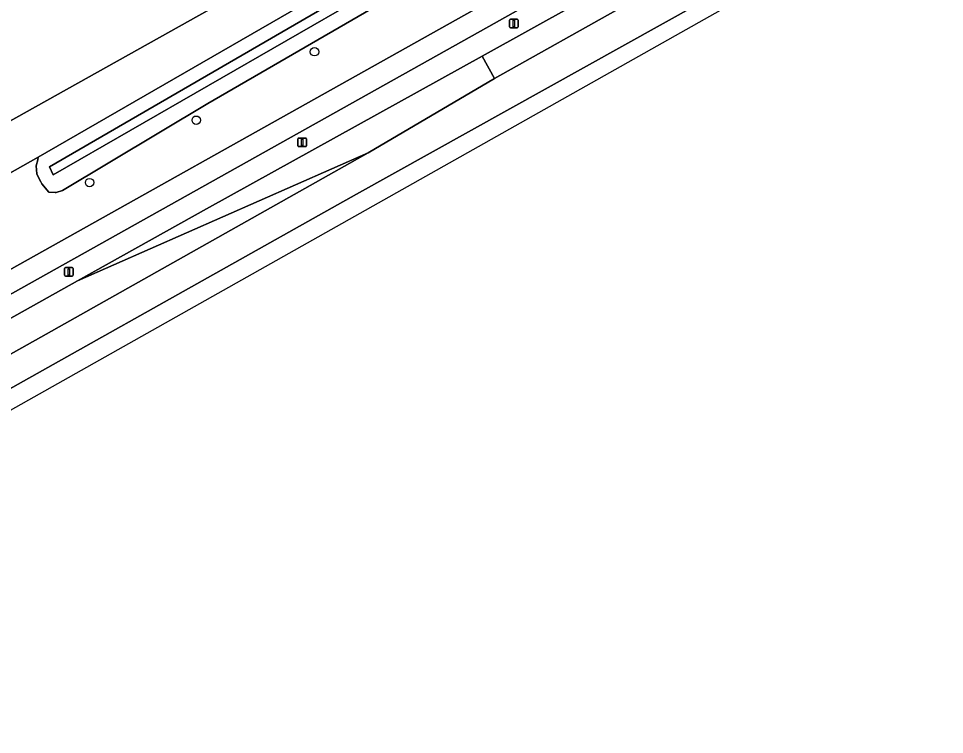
# Model space of a CAD drawing. Extents: x 156141 to 158132, y 385651 to 388333.
# Drawn here: x 157223.5 to 157331, y 386113 to 386196.1 of the extents above; entities that cross this region are included whole.
import ezdxf

# ---------------------------------------------------------------- set-up
doc = ezdxf.new("R2010")
doc.units = 0
for name, color, linetype in [('IMGEO_Berm_groen', 7, 'Continuous'), ('IMGEO_Boom', 7, 'Continuous'), ('IMGEO_Erf', 7, 'Continuous'), ('IMGEO_Fietspad_gesloten', 7, 'Continuous'), ('IMGEO_Groenvoorziening', 7, 'Continuous'), ('IMGEO_Hek', 7, 'Continuous'), ('IMGEO_Lichtmast', 7, 'Continuous'), ('IMGEO_Oever', 7, 'Continuous'), ('IMGEO_Rijbaan_regionaal_gesloten', 7, 'Continuous'), ('IMGEO_Waterloop', 7, 'Continuous')]:
    doc.layers.add(name, color=color, linetype=linetype)

msp = doc.modelspace()

# ---------------------------------------------------------------- linework, layer by layer
at = {"layer": 'IMGEO_Berm_groen'}
for points in [[(157230.38, 386165.68), (157245.69, 386174.26), (157277.35, 386191.79), (157288.3, 386197.85), (157286.94, 386200.22), (157277.15, 386194.68), (157192.69, 386147.4), (157144.36, 386120.11)], [(157144.24, 386119.45), (157145.46, 386118.58), (157180.67, 386137.84), (157230.38, 386165.68)]]:
    msp.add_lwpolyline(points, dxfattribs=at)
at = {"layer": 'IMGEO_Boom'}
for centre in [(157257.88, 386192.29), (157244.15, 386184.34), (157231.77, 386177.1)]:
    msp.add_circle(centre, 0.489, dxfattribs=at)
at = {"layer": 'IMGEO_Erf'}
msp.add_lwpolyline([(157106.49, 386206.51), (157127.23, 386195.07), (157185.05, 386163.19), (157213.67, 386179.31), (157318.01, 386237.67)], dxfattribs=at)
at = {"layer": 'IMGEO_Fietspad_gesloten'}
msp.add_lwpolyline([(157192.69, 386147.4), (157277.15, 386194.68), (157286.94, 386200.22), (157317.31, 386217.41), (157315.85, 386219.29), (157172.33, 386138.9), (157144.44, 386123.38)], dxfattribs=at)
at = {"layer": 'IMGEO_Groenvoorziening'}
msp.add_lwpolyline([(157318.07, 386233.26), (157319.3, 386231.45), (157322.19, 386232.95), (157319.09, 386238.26), (157318.01, 386237.67), (157213.67, 386179.31), (157185.05, 386163.19), (157189.71, 386159.21), (157218.02, 386175.67), (157225.81, 386180.05)], close=True, dxfattribs=at)
for points in [[(157320.47, 386229.72), (157245.5, 386186.29), (157228.62, 386176.17), (157227.9, 386175.94), (157227.77, 386175.94), (157227.05, 386175.97), (157226.23, 386176.97), (157226.11, 386177.2), (157225.64, 386178.09), (157225.63, 386178.12), (157225.58, 386179.03), (157225.74, 386179.73), (157225.81, 386180.05), (157218.02, 386175.67)], [(157144.44, 386123.38), (157172.33, 386138.9), (157315.85, 386219.29)]]:
    msp.add_lwpolyline(points, dxfattribs=at)
at = {"layer": 'IMGEO_Hek'}
msp.add_lwpolyline([(157213.67, 386179.31), (157318.01, 386237.67)], dxfattribs=at)
at = {"layer": 'IMGEO_Lichtmast'}
for p, q in [((157280.54, 386195.17), (157280.54, 386195.96)), ((157280.54, 386195.96), (157280.54, 386195.17)), ((157280.64, 386196.06), (157281.43, 386196.06)), ((157281.43, 386196.06), (157280.64, 386196.06)), ((157281.53, 386195.96), (157281.53, 386195.17)), ((157281.53, 386195.17), (157281.53, 386195.96)), ((157281.43, 386195.07), (157280.64, 386195.07)), ((157280.64, 386195.07), (157281.43, 386195.07)), ((157255.95, 386181.37), (157255.95, 386182.17)), ((157255.95, 386182.17), (157255.95, 386181.37)), ((157256.05, 386182.27), (157256.84, 386182.27)), ((157256.84, 386182.27), (157256.05, 386182.27)), ((157256.94, 386182.17), (157256.94, 386181.37)), ((157256.94, 386181.37), (157256.94, 386182.17)), ((157256.84, 386181.27), (157256.05, 386181.27)), ((157256.05, 386181.27), (157256.84, 386181.27)), ((157228.86, 386166.33), (157228.86, 386167.13)), ((157228.86, 386167.13), (157228.86, 386166.33)), ((157228.96, 386167.23), (157229.75, 386167.23)), ((157229.75, 386167.23), (157228.96, 386167.23)), ((157229.85, 386167.13), (157229.85, 386166.33)), ((157229.85, 386166.33), (157229.85, 386167.13)), ((157229.75, 386166.23), (157228.96, 386166.23)), ((157228.96, 386166.23), (157229.75, 386166.23))]:
    msp.add_line(p, q, dxfattribs=at)
for points in [[(157280.96, 386195.94), (157281.11, 386195.94), (157281.11, 386195.19), (157280.96, 386195.19), (157280.96, 386195.94)], [(157256.37, 386182.15), (157256.52, 386182.15), (157256.52, 386181.4), (157256.37, 386181.4), (157256.37, 386182.15)], [(157229.28, 386167.1), (157229.43, 386167.1), (157229.43, 386166.35), (157229.28, 386166.35), (157229.28, 386167.1)]]:
    msp.add_lwpolyline(points, dxfattribs=at)
for centre, start, end in [((157280.64, 386195.96), 90, 180), ((157280.64, 386195.96), 90, 180), ((157281.43, 386195.96), 0, 90), ((157281.43, 386195.96), 360, 90), ((157280.64, 386195.17), 180, 270), ((157280.64, 386195.17), 180, 270), ((157281.43, 386195.17), 270, 0), ((157281.43, 386195.17), 270, 0), ((157256.05, 386182.17), 90, 180), ((157256.05, 386182.17), 90, 180), ((157256.84, 386182.17), 0, 90), ((157256.84, 386182.17), 360, 90), ((157256.05, 386181.37), 180, 270), ((157256.05, 386181.37), 180, 270), ((157256.84, 386181.37), 270, 0), ((157256.84, 386181.37), 270, 0), ((157228.96, 386167.13), 90, 180), ((157228.96, 386167.13), 90, 180), ((157229.75, 386167.13), 0, 90), ((157229.75, 386167.13), 360, 90), ((157228.96, 386166.33), 180, 270), ((157228.96, 386166.33), 180, 270), ((157229.75, 386166.33), 270, 0), ((157229.75, 386166.33), 270, 0)]:
    msp.add_arc(centre, 0.1, start, end, dxfattribs=at)
at = {"layer": 'IMGEO_Oever'}
for points in [[(157319.3, 386231.45), (157318.07, 386233.26), (157225.81, 386180.05), (157225.74, 386179.73), (157225.58, 386179.03), (157225.63, 386178.12), (157225.64, 386178.09), (157226.11, 386177.2), (157226.23, 386176.97), (157227.05, 386175.97), (157227.77, 386175.94), (157227.9, 386175.94), (157228.62, 386176.17), (157245.5, 386186.29), (157320.47, 386229.72)], [(157227.52, 386178.01), (157227.1, 386178.93), (157317.07, 386231.1), (157317.72, 386229.91)]]:
    msp.add_lwpolyline(points, close=True, dxfattribs=at)
at = {"layer": 'IMGEO_Rijbaan_regionaal_gesloten'}
for points in [[(157331.03, 386211.82), (157323.39, 386217.8), (157322.51, 386217.14), (157323.94, 386214.53), (157278.78, 386189.18), (157264.12, 386180.57), (157226.11, 386159.14), (157195.28, 386141.9), (157149.68, 386116.28), (157153.3, 386114.3), (157226.92, 386155.61), (157262.74, 386175.77), (157329.16, 386212.75), (157330.01, 386211.25)], [(157155.69, 386113.01), (157330.01, 386211.25), (157329.16, 386212.75), (157262.74, 386175.77), (157226.92, 386155.61), (157153.3, 386114.3)], [(157278.78, 386189.18), (157277.35, 386191.79), (157245.69, 386174.26), (157230.38, 386165.68), (157264.12, 386180.57)], [(157264.12, 386180.57), (157230.38, 386165.68), (157180.67, 386137.84), (157145.46, 386118.58), (157149.68, 386116.28), (157195.28, 386141.9), (157226.11, 386159.14)]]:
    msp.add_lwpolyline(points, close=True, dxfattribs=at)
msp.add_lwpolyline([(157321.37, 386216.4), (157320.89, 386216.13), (157288.3, 386197.85), (157277.35, 386191.79), (157278.78, 386189.18), (157323.94, 386214.53)], dxfattribs=at)
at = {"layer": 'IMGEO_Waterloop'}
msp.add_lwpolyline([(157227.1, 386178.93), (157227.52, 386178.01), (157317.72, 386229.91), (157317.07, 386231.1)], close=True, dxfattribs=at)

doc.saveas('drawing.dxf')
